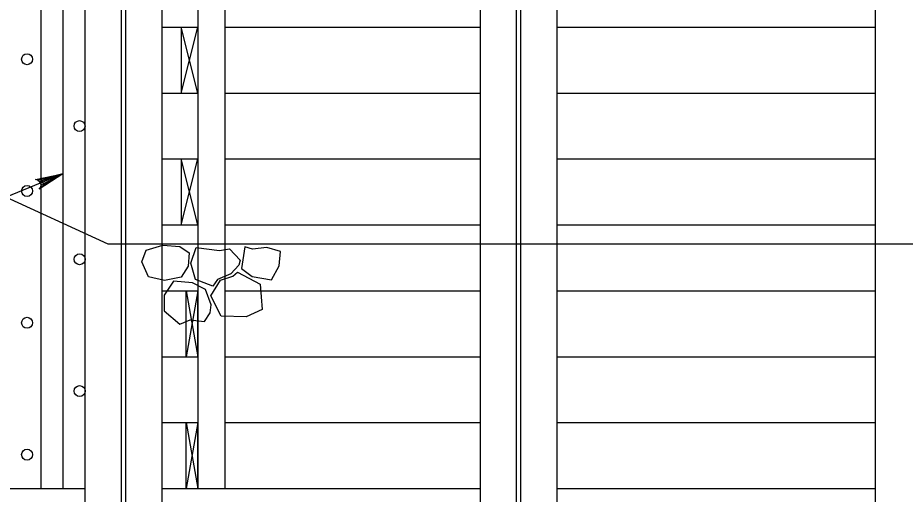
# Model space of a CAD drawing. Extents: x 635440 to 640306, y 296653 to 298484.
# Drawn here: x 639457.3 to 639576.7, y 296751 to 296815 of the extents above; entities that cross this region are included whole.
import ezdxf

# ---------------------------------------------------------------- set-up
doc = ezdxf.new("R2010")
doc.units = 0
for name, color, linetype in [('3', 7, 'Continuous'), ('4', 7, 'Continuous'), ('8', 7, 'Continuous')]:
    doc.layers.add(name, color=color, linetype=linetype)

# ---------------------------------------------------------------- blocks, each defined once
blk = doc.blocks.new('ROCK')
at = {"layer": '4'}
for points in [[(2.36725, 1.088), (2.2065, 0.82625), (2.378625, 0.506625), (2.66975, 0.3095), (3.128875, 0.403375), (3.48475, 0.6775), (3.4915, 1.123375), (3.25625, 1.36725), (2.783625, 1.308375)], [(1.10175, -0.02725), (1.4015, -0.159125), (1.78825, -0.148875), (1.980875, -0.266), (2.343375, 0.09475), (2.27875, 0.5505), (1.969375, 0.883), (1.4225, 0.553625), (1.152875, 0.479), (1.0105, 0.082)], [(0.74675, 0.359875), (0.882, 0.16), (1.072875, -0.144), (0.892, -0.457375), (0.448125, -0.758625), (0.1, -0.49325), (-0.095, -0.146375), (0.202875, 0.1025), (0.579125, 0.219875)], [(2.231375, -0.71725), (2.2025, -0.266375), (2.45475, 0.037125), (2.9085, 0.28875), (3.2995, 0.047625), (3.46875, -0.344), (3.231625, -0.855), (2.92, -0.860375), (2.5765, -1.054625), (2.340375, -0.904375)], [(1.2085, -0.192875), (0.778375, -0.737625), (1.008375, -1.391375), (1.48725, -1.396875), (2.09825, -1.106625), (2.133375, -0.486375), (1.723125, -0.203375), (1.37425, -0.239875)]]:
    blk.add_lwpolyline(points, close=True, dxfattribs=at)

msp = doc.modelspace()

# ---------------------------------------------------------------- linework, layer by layer
at = {"layer": '3'}
for p, q in [((639460.39, 296866.48), (639460.39, 296788.75)), ((639463.35, 296831.45), (639463.35, 296751.72)), ((639481.48, 296831.45), (639481.48, 296784.63)), ((639485.11, 296831.45), (639485.11, 296784.63)), ((639466.31, 296828.38), (639466.31, 296786.03)), ((639476.64, 296828.38), (639476.64, 296784.63)), ((639519.46, 296828.38), (639519.46, 296784.63)), ((639529.79, 296828.38), (639529.79, 296784.63)), ((639572.61, 296828.38), (639572.61, 296784.63)), ((639406.45, 296813.49), (639469.37, 296784.63)), ((639476.64, 296813.73), (639481.48, 296813.73)), ((639479.26, 296813.73), (639479.26, 296804.87)), ((639481.48, 296804.87), (639479.26, 296813.73)), ((639479.26, 296804.87), (639481.48, 296813.73)), ((639481.48, 296813.73), (639481.48, 296804.87)), ((639485.11, 296813.73), (639519.46, 296813.73)), ((639529.79, 296813.73), (639572.61, 296813.73)), ((639476.64, 296804.87), (639481.48, 296804.87)), ((639485.11, 296804.87), (639519.46, 296804.87)), ((639529.79, 296804.87), (639572.61, 296804.87)), ((639476.64, 296796.02), (639481.48, 296796.02)), ((639479.26, 296796.02), (639479.26, 296787.16)), ((639481.48, 296787.16), (639479.26, 296796.02)), ((639479.26, 296787.16), (639481.48, 296796.02)), ((639481.48, 296796.02), (639481.48, 296787.16)), ((639485.11, 296796.02), (639519.46, 296796.02)), ((639529.79, 296796.02), (639572.61, 296796.02)), ((639460.39, 296788.75), (639460.39, 296751.72)), ((639476.64, 296787.16), (639481.48, 296787.16)), ((639485.11, 296787.16), (639519.46, 296787.16)), ((639529.79, 296787.16), (639572.61, 296787.16)), ((639466.31, 296786.03), (639466.31, 296740.25)), ((639469.37, 296784.63), (639618.98, 296784.63)), ((639476.64, 296784.63), (639476.64, 296739.98)), ((639481.48, 296784.63), (639481.48, 296751.72)), ((639485.11, 296784.63), (639485.11, 296751.72)), ((639519.46, 296784.63), (639519.46, 296740.25)), ((639529.79, 296784.63), (639529.79, 296739.98)), ((639572.61, 296784.63), (639572.61, 296740.31)), ((639476.64, 296778.3), (639481.48, 296778.3)), ((639481.48, 296778.3), (639479.93, 296769.44)), ((639479.93, 296778.3), (639481.48, 296769.44)), ((639479.93, 296769.44), (639479.93, 296778.3)), ((639481.48, 296769.44), (639481.48, 296778.3)), ((639485.11, 296778.3), (639519.46, 296778.3)), ((639529.79, 296778.3), (639572.61, 296778.3)), ((639476.64, 296769.44), (639481.48, 296769.44)), ((639485.11, 296769.44), (639519.46, 296769.44)), ((639529.79, 296769.44), (639572.61, 296769.44)), ((639476.64, 296760.58), (639481.48, 296760.58)), ((639479.93, 296751.72), (639479.93, 296760.58)), ((639479.93, 296760.58), (639481.48, 296751.72)), ((639481.48, 296760.58), (639479.93, 296751.72)), ((639481.48, 296751.72), (639481.48, 296760.58)), ((639485.11, 296760.58), (639519.46, 296760.58)), ((639529.79, 296760.58), (639572.61, 296760.58)), ((639446.63, 296751.72), (639466.31, 296751.72)), ((639476.64, 296751.72), (639519.46, 296751.72)), ((639477.88, 296751.72), (639482.31, 296751.72)), ((639529.79, 296751.72), (639572.61, 296751.72))]:
    msp.add_line(p, q, dxfattribs=at)
for centre in [(639458.53, 296809.43), (639465.58, 296800.44), (639458.53, 296791.72), (639465.6, 296782.54), (639458.53, 296774), (639465.6, 296764.82), (639458.53, 296756.28)]:
    msp.add_circle(centre, 0.738, dxfattribs=at)
at = {"layer": '4'}
for points in [[(639463.35, 296794.01), (639393.8, 296765.45)], [(639463.35, 296794.01), (639460.17, 296791.95), (639460.36, 296792.24), (639460.4, 296792.53), (639460.35, 296792.77), (639460.21, 296792.99), (639459.98, 296793.17), (639459.64, 296793.24), (639463.35, 296794.01), (639459.98, 296793.17), (639460.21, 296792.99), (639463.35, 296794.01), (639460.35, 296792.77), (639460.4, 296792.53), (639463.35, 296794.01), (639460.36, 296792.24)]]:
    msp.add_lwpolyline(points, dxfattribs=at)
msp.add_lwpolyline([(639463.35, 296794.01), (639460.53, 296793.12), (639460.72, 296792.66)], close=True, dxfattribs=at)
at = {"layer": '8'}
for p, q in [((639471.18, 296830.96), (639471.18, 296740.09)), ((639471.77, 296830.96), (639471.77, 296739.72)), ((639524.33, 296830.96), (639524.33, 296740.09)), ((639524.92, 296830.96), (639524.92, 296739.72))]:
    msp.add_line(p, q, dxfattribs=at)

# ---------------------------------------------------------------- block references
at = {"layer": '4', "xscale": 4.921475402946, "yscale": -4.921475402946, "rotation": -156.2166383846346}
msp.add_blockref('ROCK', (639491.91, 296784.06), dxfattribs=at)

doc.saveas('drawing.dxf')
